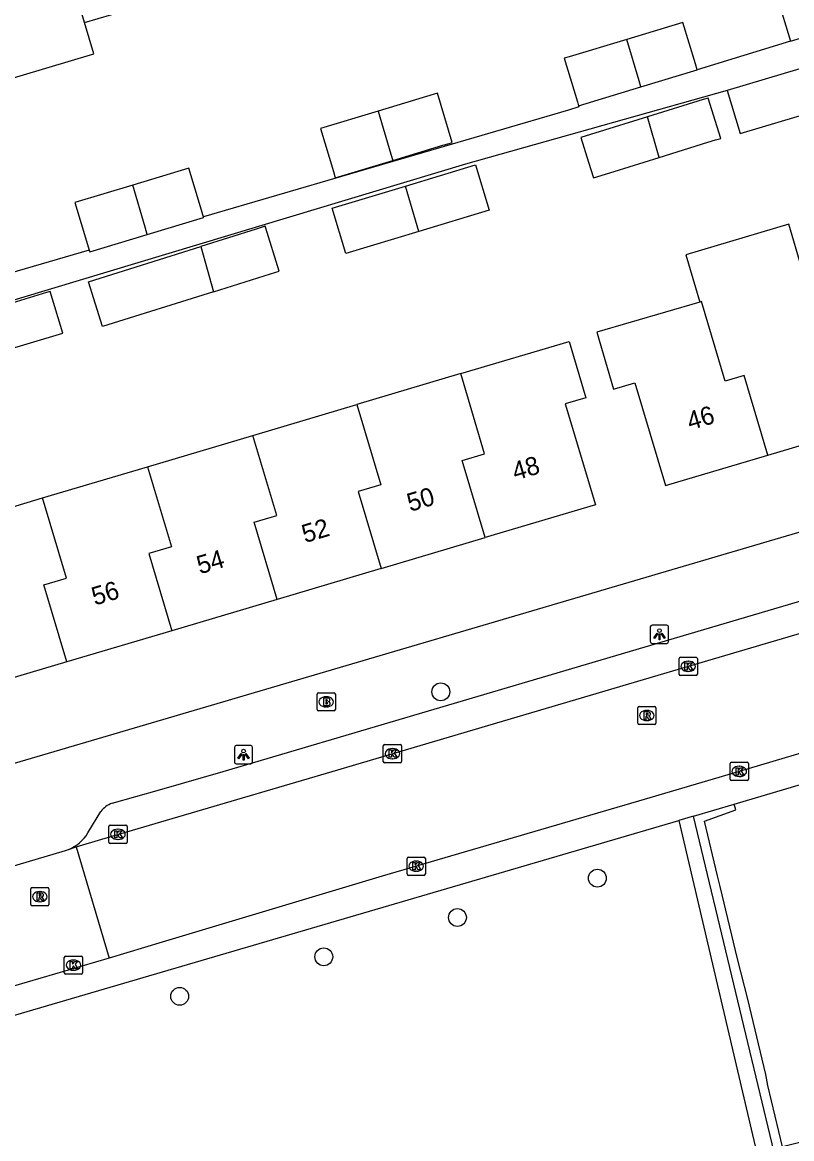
# Model space of a CAD drawing. Extents: x 162532 to 163264, y 381233 to 382042.
# Drawn here: x 162821.4 to 162863.6, y 381729.9 to 381791.1 of the extents above; entities that cross this region are included whole.
import ezdxf

# ---------------------------------------------------------------- set-up
doc = ezdxf.new("R2010")
doc.units = 0
for name, color, linetype in [('IMGEO_Boom', 7, 'Continuous'), ('IMGEO_Brandkraan', 7, 'Continuous'), ('IMGEO_Haag', 7, 'Continuous'), ('IMGEO_Kolk', 7, 'Continuous'), ('IMGEO_Lichtpunt', 7, 'Continuous'), ('IMGEO_Pand', 7, 'Continuous'), ('IMGEO_Pand_nummerreeks', 7, 'Continuous'), ('IMGEO_Rijbaan_lokaal_open', 7, 'Continuous'), ('IMGEO_Rioolput', 7, 'Continuous'), ('IMGEO_Voetpad_open', 7, 'Continuous')]:
    doc.layers.add(name, color=color, linetype=linetype)

msp = doc.modelspace()

# ---------------------------------------------------------------- linework, layer by layer
at = {"layer": 'IMGEO_Boom'}
for centre in [(162844.387, 381754.362), (162852.972, 381744.145), (162845.3, 381741.99), (162837.972, 381739.835), (162830.072, 381737.668)]:
    msp.add_circle(centre, 0.489, dxfattribs=at)
at = {"layer": 'IMGEO_Brandkraan'}
for p, q in [((162837.606, 381753.387), (162837.606, 381754.239)), ((162837.681, 381754.313), (162838.533, 381754.313)), ((162838.094, 381754.093), (162838.119, 381754.093)), ((162838.607, 381754.239), (162838.607, 381753.387)), ((162838.533, 381753.313), (162837.681, 381753.313)), ((162838.117, 381753.533), (162838.092, 381753.533))]:
    msp.add_line(p, q, dxfattribs=at)
for points in [[(162837.606, 381753.387), (162837.606, 381754.239)], [(162837.681, 381754.313), (162838.533, 381754.313)], [(162837.954, 381754.013), (162837.954, 381753.613), (162838.167, 381753.613)], [(162838.185, 381754.013), (162837.954, 381754.013)], [(162838.133, 381753.932), (162838.079, 381753.932), (162838.079, 381753.856)], [(162838.079, 381753.856), (162838.132, 381753.856)], [(162838.607, 381754.239), (162838.607, 381753.387)], [(162838.533, 381753.313), (162837.681, 381753.313)], [(162838.141, 381753.78), (162838.079, 381753.78), (162838.079, 381753.699)], [(162838.079, 381753.699), (162838.141, 381753.699)]]:
    msp.add_lwpolyline(points, dxfattribs=at)
for centre, radius, start, end in [((162837.683, 381754.237), 0.0765, 91.55205, 178.44795), ((162837.683, 381754.237), 0.0765, 91.55205, 178.44795), ((162838.134, 381753.894), 0.0379, 267.82845, 90.93552), ((162838.189, 381753.868), 0.145, 59.4692, 91.53667), ((162838.214, 381753.915), 0.0922, 285.51372, 58.15012), ((162838.219, 381753.723), 0.105, 301.31148, 78.98903), ((162838.531, 381754.237), 0.0765, 1.55205, 88.44795), ((162838.531, 381754.237), 0.0765, 1.55205, 88.44795), ((162837.683, 381753.389), 0.0765, 181.55205, 268.44795), ((162837.683, 381753.389), 0.0765, 181.55205, 268.44795), ((162838.142, 381753.739), 0.0404, 269.87594, 90.50774), ((162838.173, 381753.864), 0.251, 268.66757, 293.53466), ((162838.531, 381753.389), 0.0765, 271.55205, 358.44795), ((162838.531, 381753.389), 0.0765, 271.55205, 358.44795)]:
    msp.add_arc(centre, radius, start, end, dxfattribs=at)
for centre, major_axis, ratio, start_param, end_param in [((162838.093, 381753.813), (-0.387, 0.002), 0.722429, 4.712389, 7.853982), ((162838.118, 381753.813), (-0.39, 0.002), 0.717154, 1.570796, 4.712389)]:
    msp.add_ellipse(centre, major_axis=major_axis, ratio=ratio, start_param=start_param, end_param=end_param, dxfattribs=at)
at = {"layer": 'IMGEO_Haag'}
msp.add_lwpolyline([(162864.696, 381729.623), (162864.653, 381729.798), (162863.116, 381729.408), (162862.309, 381732.781), (162862.21, 381733.374), (162861.22, 381737.507), (162860.65, 381739.715), (162859.698, 381743.686), (162859.558, 381744.271), (162858.841, 381747.268), (162860.556, 381747.899), (162860.479, 381748.204)], dxfattribs=at)
at = {"layer": 'IMGEO_Kolk'}
for p, q in [((162857.452, 381755.332), (162857.452, 381756.184)), ((162857.527, 381756.258), (162858.379, 381756.258)), ((162857.94, 381756.038), (162857.965, 381756.038)), ((162858.453, 381756.184), (162858.453, 381755.332)), ((162858.379, 381755.258), (162857.527, 381755.258)), ((162857.963, 381755.478), (162857.938, 381755.478)), ((162841.234, 381750.549), (162841.234, 381751.401)), ((162841.309, 381751.475), (162842.161, 381751.475)), ((162842.235, 381751.401), (162842.235, 381750.549)), ((162841.722, 381751.255), (162841.747, 381751.255)), ((162842.161, 381750.475), (162841.309, 381750.475)), ((162841.745, 381750.695), (162841.72, 381750.695)), ((162860.251, 381749.574), (162860.251, 381750.426)), ((162860.326, 381750.5), (162861.178, 381750.5)), ((162860.739, 381750.28), (162860.764, 381750.28)), ((162861.252, 381750.426), (162861.252, 381749.574)), ((162860.762, 381749.72), (162860.737, 381749.72)), ((162861.178, 381749.5), (162860.326, 381749.5)), ((162826.188, 381746.124), (162826.188, 381746.976)), ((162826.263, 381747.05), (162827.115, 381747.05)), ((162826.676, 381746.83), (162826.701, 381746.83)), ((162827.189, 381746.976), (162827.189, 381746.124)), ((162827.115, 381746.05), (162826.263, 381746.05)), ((162826.699, 381746.27), (162826.674, 381746.27)), ((162842.614, 381745.301), (162843.466, 381745.301)), ((162842.539, 381744.375), (162842.539, 381745.227)), ((162843.027, 381745.081), (162843.052, 381745.081)), ((162843.54, 381745.227), (162843.54, 381744.375)), ((162843.466, 381744.301), (162842.614, 381744.301)), ((162843.05, 381744.521), (162843.025, 381744.521)), ((162823.746, 381738.951), (162823.746, 381739.803)), ((162823.821, 381739.877), (162824.673, 381739.877)), ((162824.747, 381739.803), (162824.747, 381738.951)), ((162824.234, 381739.657), (162824.259, 381739.657)), ((162824.673, 381738.877), (162823.821, 381738.877)), ((162824.257, 381739.097), (162824.232, 381739.097))]:
    msp.add_line(p, q, dxfattribs=at)
for points in [[(162857.452, 381755.332), (162857.452, 381756.184)], [(162857.527, 381756.258), (162858.379, 381756.258)], [(162857.773, 381755.958), (162857.896, 381755.958), (162857.896, 381755.807), (162858.026, 381755.958), (162858.19, 381755.958), (162858.044, 381755.807), (162858.197, 381755.558), (162858.045, 381755.558), (162857.96, 381755.722), (162857.896, 381755.655), (162857.896, 381755.558), (162857.773, 381755.558), (162857.773, 381755.958)], [(162858.453, 381756.184), (162858.453, 381755.332)], [(162858.379, 381755.258), (162857.527, 381755.258)], [(162841.234, 381750.549), (162841.234, 381751.401)], [(162841.309, 381751.475), (162842.161, 381751.475)], [(162842.235, 381751.401), (162842.235, 381750.549)], [(162841.555, 381751.175), (162841.678, 381751.175), (162841.678, 381751.024), (162841.808, 381751.175), (162841.972, 381751.175), (162841.826, 381751.024), (162841.979, 381750.775), (162841.827, 381750.775), (162841.742, 381750.939), (162841.678, 381750.872), (162841.678, 381750.775), (162841.555, 381750.775), (162841.555, 381751.175)], [(162842.161, 381750.475), (162841.309, 381750.475)], [(162860.251, 381749.574), (162860.251, 381750.426)], [(162860.326, 381750.5), (162861.178, 381750.5)], [(162860.572, 381750.2), (162860.695, 381750.2), (162860.695, 381750.049), (162860.825, 381750.2), (162860.989, 381750.2), (162860.843, 381750.049), (162860.996, 381749.8), (162860.844, 381749.8), (162860.759, 381749.964), (162860.695, 381749.897), (162860.695, 381749.8), (162860.572, 381749.8), (162860.572, 381750.2)], [(162861.252, 381750.426), (162861.252, 381749.574)], [(162861.178, 381749.5), (162860.326, 381749.5)], [(162826.188, 381746.124), (162826.188, 381746.976)], [(162826.263, 381747.05), (162827.115, 381747.05)], [(162826.509, 381746.75), (162826.632, 381746.75), (162826.632, 381746.599), (162826.762, 381746.75), (162826.926, 381746.75), (162826.78, 381746.599), (162826.933, 381746.35), (162826.781, 381746.35), (162826.696, 381746.514), (162826.632, 381746.447), (162826.632, 381746.35), (162826.509, 381746.35), (162826.509, 381746.75)], [(162827.189, 381746.976), (162827.189, 381746.124)], [(162827.115, 381746.05), (162826.263, 381746.05)], [(162842.614, 381745.301), (162843.466, 381745.301)], [(162842.539, 381744.375), (162842.539, 381745.227)], [(162842.86, 381745.001), (162842.983, 381745.001), (162842.983, 381744.85), (162843.113, 381745.001), (162843.277, 381745.001), (162843.131, 381744.85), (162843.284, 381744.601), (162843.132, 381744.601), (162843.047, 381744.765), (162842.983, 381744.698), (162842.983, 381744.601), (162842.86, 381744.601), (162842.86, 381745.001)], [(162843.54, 381745.227), (162843.54, 381744.375)], [(162843.466, 381744.301), (162842.614, 381744.301)], [(162823.746, 381738.951), (162823.746, 381739.803)], [(162823.821, 381739.877), (162824.673, 381739.877)], [(162824.747, 381739.803), (162824.747, 381738.951)], [(162824.067, 381739.577), (162824.19, 381739.577), (162824.19, 381739.426), (162824.32, 381739.577), (162824.484, 381739.577), (162824.338, 381739.426), (162824.491, 381739.177), (162824.339, 381739.177), (162824.254, 381739.341), (162824.19, 381739.274), (162824.19, 381739.177), (162824.067, 381739.177), (162824.067, 381739.577)], [(162824.673, 381738.877), (162823.821, 381738.877)]]:
    msp.add_lwpolyline(points, dxfattribs=at)
for centre, start, end in [((162857.529, 381756.182), 91.55205, 178.44795), ((162857.529, 381756.182), 91.55205, 178.44795), ((162858.377, 381756.182), 1.55205, 88.44795), ((162858.377, 381756.182), 1.55205, 88.44795), ((162857.529, 381755.334), 181.55205, 268.44795), ((162857.529, 381755.334), 181.55205, 268.44795), ((162858.377, 381755.334), 271.55205, 358.44795), ((162858.377, 381755.334), 271.55205, 358.44795), ((162841.311, 381751.399), 91.55205, 178.44795), ((162841.311, 381751.399), 91.55205, 178.44795), ((162842.159, 381751.399), 1.55205, 88.44795), ((162842.159, 381751.399), 1.55205, 88.44795), ((162841.311, 381750.551), 181.55205, 268.44795), ((162841.311, 381750.551), 181.55205, 268.44795), ((162842.159, 381750.551), 271.55205, 358.44795), ((162842.159, 381750.551), 271.55205, 358.44795), ((162860.328, 381750.424), 91.55205, 178.44795), ((162860.328, 381750.424), 91.55205, 178.44795), ((162861.176, 381750.424), 1.55205, 88.44795), ((162861.176, 381750.424), 1.55205, 88.44795), ((162860.328, 381749.576), 181.55205, 268.44795), ((162860.328, 381749.576), 181.55205, 268.44795), ((162861.176, 381749.576), 271.55205, 358.44795), ((162861.176, 381749.576), 271.55205, 358.44795), ((162826.265, 381746.974), 91.55205, 178.44795), ((162826.265, 381746.974), 91.55205, 178.44795), ((162827.113, 381746.974), 1.55205, 88.44795), ((162827.113, 381746.974), 1.55205, 88.44795), ((162826.265, 381746.126), 181.55205, 268.44795), ((162826.265, 381746.126), 181.55205, 268.44795), ((162827.113, 381746.126), 271.55205, 358.44795), ((162827.113, 381746.126), 271.55205, 358.44795), ((162842.616, 381745.225), 91.55205, 178.44795), ((162842.616, 381745.225), 91.55205, 178.44795), ((162843.464, 381745.225), 1.55205, 88.44795), ((162843.464, 381745.225), 1.55205, 88.44795), ((162842.616, 381744.377), 181.55205, 268.44795), ((162842.616, 381744.377), 181.55205, 268.44795), ((162843.464, 381744.377), 271.55205, 358.44795), ((162843.464, 381744.377), 271.55205, 358.44795), ((162823.823, 381739.801), 91.55205, 178.44795), ((162823.823, 381739.801), 91.55205, 178.44795), ((162824.671, 381739.801), 1.55205, 88.44795), ((162824.671, 381739.801), 1.55205, 88.44795), ((162823.823, 381738.953), 181.55205, 268.44795), ((162823.823, 381738.953), 181.55205, 268.44795), ((162824.671, 381738.953), 271.55205, 358.44795), ((162824.671, 381738.953), 271.55205, 358.44795)]:
    msp.add_arc(centre, 0.0765, start, end, dxfattribs=at)
for centre, major_axis, ratio, start_param, end_param in [((162857.939, 381755.758), (-0.387, 0.002), 0.722429, 4.712389, 7.853982), ((162857.964, 381755.758), (-0.39, 0.002), 0.717154, 1.570796, 4.712389), ((162841.721, 381750.975), (-0.387, 0.002), 0.722429, 4.712389, 7.853982), ((162841.746, 381750.975), (-0.39, 0.002), 0.717154, 1.570796, 4.712389), ((162860.738, 381750), (-0.387, 0.002), 0.722429, 4.712389, 7.853982), ((162860.763, 381750), (-0.39, 0.002), 0.717154, 1.570796, 4.712389), ((162826.675, 381746.55), (-0.387, 0.002), 0.722429, 4.712389, 7.853982), ((162826.7, 381746.55), (-0.39, 0.002), 0.717154, 1.570796, 4.712389), ((162843.026, 381744.801), (-0.387, 0.002), 0.722429, 4.712389, 7.853982), ((162843.051, 381744.801), (-0.39, 0.002), 0.717154, 1.570796, 4.712389), ((162824.233, 381739.377), (-0.387, 0.002), 0.722429, 4.712389, 7.853982), ((162824.258, 381739.377), (-0.39, 0.002), 0.717154, 1.570796, 4.712389)]:
    msp.add_ellipse(centre, major_axis=major_axis, ratio=ratio, start_param=start_param, end_param=end_param, dxfattribs=at)
at = {"layer": 'IMGEO_Lichtpunt'}
for p, q in [((162855.875, 381757.922), (162855.875, 381757.115)), ((162855.875, 381757.922), (162855.875, 381757.115)), ((162856.777, 381758.017), (162855.969, 381758.017)), ((162856.777, 381758.017), (162855.969, 381758.017)), ((162856.871, 381757.115), (162856.871, 381757.922)), ((162856.871, 381757.115), (162856.871, 381757.922)), ((162855.969, 381757.021), (162856.777, 381757.021)), ((162855.969, 381757.021), (162856.777, 381757.021)), ((162833.978, 381751.413), (162833.17, 381751.413)), ((162833.978, 381751.413), (162833.17, 381751.413)), ((162833.076, 381751.318), (162833.076, 381750.511)), ((162833.076, 381751.318), (162833.076, 381750.511)), ((162834.072, 381750.511), (162834.072, 381751.318)), ((162834.072, 381750.511), (162834.072, 381751.318)), ((162833.17, 381750.417), (162833.978, 381750.417)), ((162833.17, 381750.417), (162833.978, 381750.417))]:
    msp.add_line(p, q, dxfattribs=at)
for points in [[(162856.249, 381757.586), (162856.288, 381757.558), (162856.1, 381757.296), (162856.062, 381757.323), (162856.249, 381757.586)], [(162856.351, 381757.538), (162856.398, 381757.538), (162856.398, 381757.216), (162856.351, 381757.216), (162856.351, 381757.538)], [(162856.461, 381757.558), (162856.499, 381757.585), (162856.686, 381757.323), (162856.647, 381757.295), (162856.461, 381757.558)], [(162833.45, 381750.982), (162833.489, 381750.954), (162833.301, 381750.692), (162833.263, 381750.719), (162833.45, 381750.982)], [(162833.552, 381750.934), (162833.599, 381750.934), (162833.599, 381750.612), (162833.552, 381750.612), (162833.552, 381750.934)], [(162833.662, 381750.954), (162833.7, 381750.981), (162833.887, 381750.719), (162833.848, 381750.691), (162833.662, 381750.954)]]:
    msp.add_lwpolyline(points, dxfattribs=at)
for centre in [(162856.374, 381757.72), (162833.575, 381751.116)]:
    msp.add_circle(centre, 0.0994, dxfattribs=at)
for centre, start, end in [((162855.969, 381757.922), 90, 180), ((162855.969, 381757.922), 90, 180), ((162856.777, 381757.922), 0, 90), ((162856.777, 381757.922), 0, 90), ((162855.969, 381757.115), 180, 270), ((162855.969, 381757.115), 180, 270), ((162856.777, 381757.115), 270, 0), ((162856.777, 381757.115), 270, 360), ((162833.17, 381751.318), 90, 180), ((162833.17, 381751.318), 90, 180), ((162833.978, 381751.318), 0, 90), ((162833.978, 381751.318), 0, 90), ((162833.17, 381750.511), 180, 270), ((162833.17, 381750.511), 180, 270), ((162833.978, 381750.511), 270, 0), ((162833.978, 381750.511), 270, 360)]:
    msp.add_arc(centre, 0.0946, start, end, dxfattribs=at)
at = {"layer": 'IMGEO_Pand'}
for points in [[(162824.854, 381791.065), (162822.531, 381798.905)], [(162871.6, 381796.286), (162865.57, 381793.947), (162865.822, 381793.297), (162862.855, 381792.401), (162863.565, 381790.046)], [(162824.854, 381791.065), (162831.592, 381793.062)], [(162863.565, 381790.046), (162866.714, 381790.997), (162872.744, 381793.336)], [(162818.679, 381787.358), (162825.365, 381789.34), (162824.854, 381791.065)], [(162858.449, 381788.462), (162858.346, 381788.803), (162857.663, 381791.065), (162854.59, 381790.137)], [(162854.59, 381790.137), (162851.424, 381789.181), (162851.16, 381789.102), (162851.879, 381786.72), (162851.945, 381786.499)], [(162855.362, 381787.531), (162855.261, 381787.872), (162854.59, 381790.137)], [(162866.157, 381789.148), (162860.088, 381787.344)], [(162860.088, 381787.344), (162860.792, 381784.978), (162866.86, 381786.782), (162866.157, 381789.148)], [(162855.362, 381787.531), (162858.449, 381788.462)], [(162851.945, 381786.499), (162855.362, 381787.531)], [(162841.755, 381783.504), (162844.491, 381784.33), (162844.841, 381784.435), (162845.015, 381784.488), (162844.2, 381787.186), (162844.027, 381787.134), (162840.954, 381786.206)], [(162856.368, 381783.668), (162859.034, 381784.495), (162859.453, 381784.624), (162859.733, 381784.711), (162859.049, 381786.919), (162858.768, 381786.834), (162855.718, 381785.889)], [(162840.954, 381786.206), (162837.787, 381785.25), (162838.5, 381782.887), (162838.601, 381782.552), (162841.755, 381783.504)], [(162840.954, 381786.206), (162841.655, 381783.84), (162841.755, 381783.504)], [(162855.718, 381785.889), (162852.071, 381784.759), (162852.492, 381783.4), (162852.756, 381782.548), (162853.891, 381782.9), (162856.368, 381783.668)], [(162856.368, 381783.668), (162855.718, 381785.889)], [(162842.452, 381782.092), (162846.293, 381783.252), (162847.041, 381780.776), (162843.183, 381779.611)], [(162831.371, 381780.416), (162831.343, 381780.513), (162831.263, 381780.777), (162830.571, 381783.072), (162827.497, 381782.144)], [(162827.497, 381782.144), (162824.331, 381781.188), (162825.023, 381778.893), (162825.115, 381778.589)], [(162828.297, 381779.443), (162828.178, 381779.846), (162827.497, 381782.144)], [(162843.183, 381779.611), (162839.175, 381778.4), (162838.427, 381780.876), (162842.452, 381782.092)], [(162843.183, 381779.611), (162842.452, 381782.092)], [(162828.297, 381779.443), (162831.384, 381780.374), (162831.371, 381780.416)], [(162831.923, 381776.299), (162835.043, 381777.282), (162835.532, 381777.436), (162834.776, 381779.835), (162834.757, 381779.894), (162834.268, 381779.74), (162831.241, 381778.786)], [(162864.6, 381777.49), (162864.243, 381777.386), (162863.463, 381780.009), (162857.816, 381778.33), (162858.587, 381775.734)], [(162825.115, 381778.589), (162825.144, 381778.491), (162828.297, 381779.443)], [(162831.923, 381776.299), (162825.85, 381774.386), (162825.076, 381776.844), (162831.241, 381778.786)], [(162831.241, 381778.786), (162831.923, 381776.299)], [(162820.31, 381773.017), (162823.659, 381774.028), (162822.969, 381776.314), (162822.766, 381776.253), (162819.667, 381775.318)], [(162858.587, 381775.734), (162852.934, 381774.082), (162853.863, 381770.955), (162855.027, 381771.301), (162856.701, 381765.669), (162862.311, 381767.336)], [(162862.311, 381767.336), (162861.014, 381771.705), (162859.977, 381771.397), (162858.681, 381775.761), (162858.587, 381775.734)], [(162845.484, 381771.809), (162851.427, 381773.575), (162852.344, 381770.491), (162851.215, 381770.155), (162852.861, 381764.618), (162846.812, 381762.82)], [(162845.484, 381771.809), (162839.785, 381770.115)], [(162846.812, 381762.82), (162845.556, 381767.047), (162846.79, 381767.414), (162845.484, 381771.809)], [(162834.086, 381768.421), (162839.785, 381770.115)], [(162839.785, 381770.115), (162841.094, 381765.721), (162839.856, 381765.352), (162841.112, 381761.126)], [(162862.311, 381767.336), (162868.222, 381769.093)], [(162828.309, 381766.704), (162834.086, 381768.421)], [(162835.413, 381759.432), (162834.158, 381763.658), (162835.392, 381764.025), (162834.086, 381768.421)], [(162822.554, 381764.994), (162828.309, 381766.704)], [(162828.309, 381766.704), (162829.615, 381762.308), (162828.381, 381761.941), (162829.636, 381757.715)], [(162816.674, 381759.751), (162817.854, 381760.102), (162816.988, 381763.074), (162820.756, 381764.2), (162820.685, 381764.438), (162822.554, 381764.994)], [(162823.882, 381756.004), (162822.627, 381760.23), (162823.861, 381760.597), (162822.554, 381764.994)], [(162841.112, 381761.126), (162846.812, 381762.82)], [(162841.112, 381761.126), (162835.413, 381759.432)], [(162835.413, 381759.432), (162829.636, 381757.715)], [(162829.636, 381757.715), (162823.882, 381756.004)], [(162823.882, 381756.004), (162818.282, 381754.34)]]:
    msp.add_lwpolyline(points, dxfattribs=at)
at = {"layer": 'IMGEO_Rijbaan_lokaal_open'}
for points in [[(162824.39, 381745.861), (162825.809, 381746.281), (162838.424, 381750), (162841.655, 381750.949), (162857.916, 381755.745), (162880.049, 381762.283)], [(162881.873, 381756.162), (162877.377, 381754.86), (162870.475, 381752.876), (162860.752, 381750), (162855.228, 381748.366), (162841.176, 381744.257), (162829.108, 381740.629), (162826.213, 381739.767)], [(162819.176, 381744.3), (162823.804, 381745.66), (162823.975, 381745.719)], [(162823.975, 381745.719), (162824.39, 381745.861)], [(162824.39, 381745.861), (162826.213, 381739.767)], [(162826.213, 381739.767), (162820.97, 381738.229)]]:
    msp.add_lwpolyline(points, dxfattribs=at)
at = {"layer": 'IMGEO_Rioolput'}
for p, q in [((162855.183, 381752.638), (162855.183, 381753.49)), ((162855.258, 381753.564), (162856.11, 381753.564)), ((162855.671, 381753.344), (162855.696, 381753.344)), ((162856.184, 381753.49), (162856.184, 381752.638)), ((162855.694, 381752.784), (162855.669, 381752.784)), ((162856.11, 381752.564), (162855.258, 381752.564)), ((162821.905, 381742.706), (162821.905, 381743.558)), ((162821.98, 381743.632), (162822.832, 381743.632)), ((162822.906, 381743.558), (162822.906, 381742.706)), ((162822.416, 381742.852), (162822.391, 381742.852)), ((162822.393, 381743.412), (162822.418, 381743.412)), ((162822.832, 381742.632), (162821.98, 381742.632))]:
    msp.add_line(p, q, dxfattribs=at)
for points in [[(162855.183, 381752.638), (162855.183, 381753.49)], [(162855.258, 381753.564), (162856.11, 381753.564)], [(162855.772, 381753.262), (162855.52, 381753.264), (162855.52, 381752.864)], [(162856.184, 381753.49), (162856.184, 381752.638)], [(162855.52, 381752.864), (162855.644, 381752.864), (162855.644, 381753.026), (162855.655, 381753.026)], [(162855.698, 381753.183), (162855.644, 381753.183), (162855.644, 381753.102)], [(162855.644, 381753.102), (162855.696, 381753.102)], [(162855.702, 381752.997), (162855.773, 381752.864), (162855.913, 381752.864), (162855.848, 381752.99)], [(162856.11, 381752.564), (162855.258, 381752.564)], [(162821.905, 381742.706), (162821.905, 381743.558)], [(162821.98, 381743.632), (162822.832, 381743.632)], [(162822.906, 381743.558), (162822.906, 381742.706)], [(162822.494, 381743.33), (162822.242, 381743.332), (162822.242, 381742.932)], [(162822.242, 381742.932), (162822.366, 381742.932), (162822.366, 381743.094), (162822.377, 381743.094)], [(162822.42, 381743.251), (162822.366, 381743.251), (162822.366, 381743.17)], [(162822.366, 381743.17), (162822.418, 381743.17)], [(162822.424, 381743.065), (162822.495, 381742.932), (162822.635, 381742.932), (162822.57, 381743.058)], [(162822.832, 381742.632), (162821.98, 381742.632)]]:
    msp.add_lwpolyline(points, dxfattribs=at)
for centre, radius, start, end in [((162855.26, 381753.488), 0.0765, 91.55205, 178.44795), ((162855.26, 381753.488), 0.0765, 91.55205, 178.44795), ((162855.771, 381753.152), 0.109, 350.36119, 89.41601), ((162856.108, 381753.488), 0.0765, 1.55205, 88.44795), ((162856.108, 381753.488), 0.0765, 1.55205, 88.44795), ((162855.26, 381752.64), 0.0765, 181.55205, 268.44795), ((162855.26, 381752.64), 0.0765, 181.55205, 268.44795), ((162855.654, 381752.973), 0.0533, 26.02933, 88.69889), ((162855.68, 381753.291), 0.19, 274.7715, 282.96867), ((162855.704, 381753.087), 0.0964, 77.00612, 93.18647), ((162855.718, 381753.144), 0.0378, 276.66336, 79.67722), ((162855.769, 381753.152), 0.112, 277.58423, 350.98172), ((162855.753, 381752.937), 0.108, 29.51342, 73.79051), ((162856.108, 381752.64), 0.0765, 271.55205, 358.44795), ((162856.108, 381752.64), 0.0765, 271.55205, 358.44795), ((162821.982, 381743.556), 0.0765, 91.55205, 178.44795), ((162821.982, 381743.556), 0.0765, 91.55205, 178.44795), ((162822.83, 381743.556), 0.0765, 1.55205, 88.44795), ((162822.83, 381743.556), 0.0765, 1.55205, 88.44795), ((162822.376, 381743.041), 0.0533, 26.02933, 88.69889), ((162822.402, 381743.359), 0.19, 274.7715, 282.96867), ((162822.426, 381743.155), 0.0964, 77.00612, 93.18647), ((162822.44, 381743.212), 0.0378, 276.66336, 79.67722), ((162822.493, 381743.22), 0.109, 350.36119, 89.41601), ((162822.491, 381743.22), 0.112, 277.58423, 350.98172), ((162822.475, 381743.005), 0.108, 29.51342, 73.79051), ((162821.982, 381742.708), 0.0765, 181.55205, 268.44795), ((162821.982, 381742.708), 0.0765, 181.55205, 268.44795), ((162822.83, 381742.708), 0.0765, 271.55205, 358.44795), ((162822.83, 381742.708), 0.0765, 271.55205, 358.44795)]:
    msp.add_arc(centre, radius, start, end, dxfattribs=at)
for centre, major_axis, ratio, start_param, end_param in [((162855.67, 381753.064), (-0.387, 0.002), 0.722429, 4.712389, 7.853982), ((162855.695, 381753.064), (-0.39, 0.002), 0.717154, 1.570796, 4.712389), ((162822.392, 381743.132), (-0.387, 0.002), 0.722429, 4.712389, 7.853982), ((162822.417, 381743.132), (-0.39, 0.002), 0.717154, 1.570796, 4.712389)]:
    msp.add_ellipse(centre, major_axis=major_axis, ratio=ratio, start_param=start_param, end_param=end_param, dxfattribs=at)
at = {"layer": 'IMGEO_Voetpad_open'}
for points in [[(162863.565, 381790.046), (162858.449, 381788.462)], [(162860.088, 381787.344), (162845.75, 381783.296), (162819.635, 381775.433), (162815.076, 381774.107), (162812.653, 381773.393), (162816.674, 381759.751)], [(162851.945, 381786.499), (162851.961, 381786.441), (162851.386, 381786.263), (162831.371, 381780.416)], [(162825.115, 381778.589), (162807.109, 381773.329), (162780.684, 381765.064), (162777.618, 381777.067)], [(162880.883, 381768.073), (162819.558, 381750.008)], [(162826.371, 381748.252), (162828.971, 381748.984), (162832.465, 381750), (162875.502, 381762.708), (162879.588, 381763.862), (162880.844, 381763.186)], [(162860.479, 381748.204), (162864.79, 381749.486)], [(162825.04, 381746.625), (162825.745, 381747.794)], [(162858.248, 381747.54), (162860.479, 381748.204)], [(162810.028, 381733.413), (162857.436, 381747.309)], [(162858.248, 381747.54), (162857.436, 381747.309)], [(162857.436, 381747.309), (162861.746, 381728.912)], [(162862.665, 381729.114), (162858.248, 381747.54)]]:
    msp.add_lwpolyline(points, dxfattribs=at)
for centre, radius, start, end in [((162826.788, 381747.025), 1.296, 108.77315, 143.60745), ((162823.196, 381747.713), 2.141, 291.32962, 329.44629)]:
    msp.add_arc(centre, radius, start, end, dxfattribs=at)

# ---------------------------------------------------------------- texts
at = {"layer": 'IMGEO_Pand_nummerreeks'}
for s, rotation, p in [('46', 16.55275, (162858.056, 381768.7)), ('48', 16.55366, (162848.472, 381765.942)), ('50', 16.55366, (162842.709, 381764.229)), ('52', 16.55366, (162836.94, 381762.515)), ('54', 16.55366, (162831.18, 381760.802)), ('56', 16.55366, (162825.417, 381759.089))]:
    msp.add_text(s, height=1, rotation=rotation, dxfattribs=at).set_placement(p)

doc.saveas('drawing.dxf')
